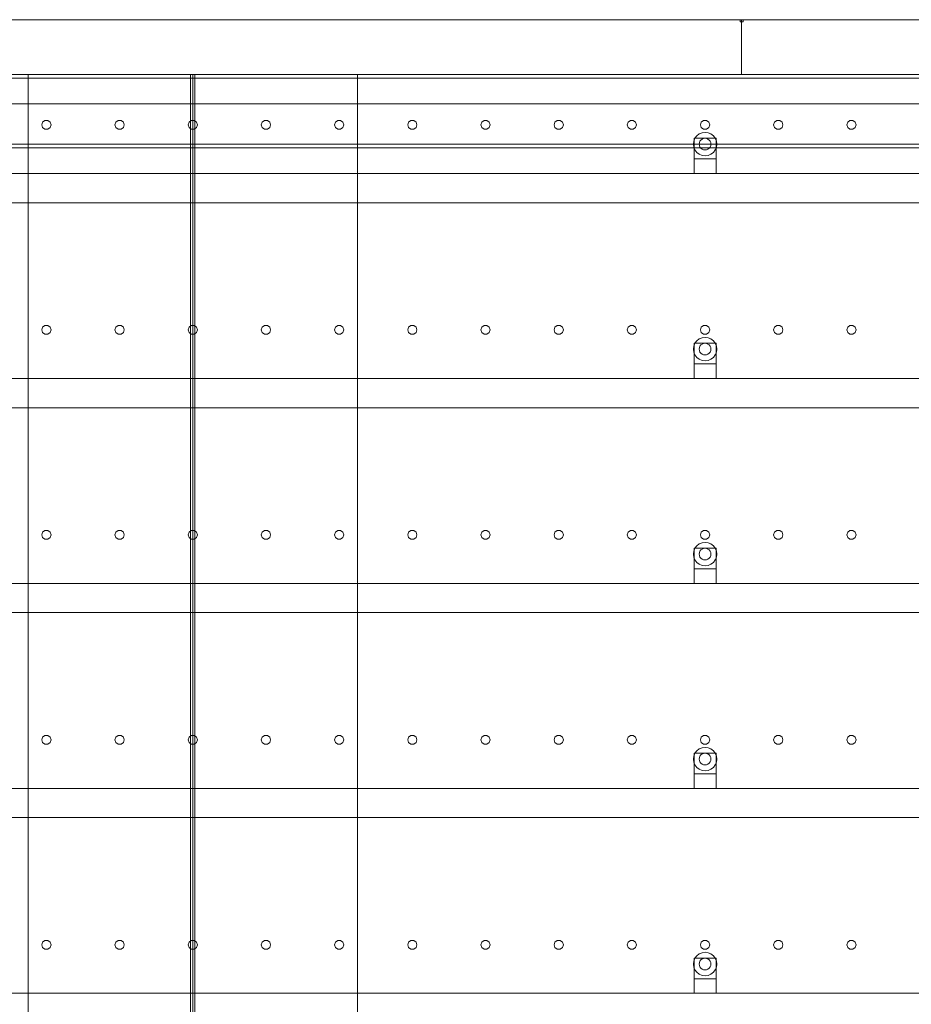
# Model space of a CAD drawing. Header units: millimetres. Extents: x -4395 to 65662, y -65530 to 6847.
# Tile 985 of 1034: x 50225 to 51443, y 1655 to 3000. Entities that reach past the tile are written whole.
import ezdxf

# ---------------------------------------------------------------- set-up
doc = ezdxf.new("R2010")
doc.units = ezdxf.units.MM
doc.layers.add('lateral_secador', color=7, linetype='Continuous', lineweight=0)

msp = doc.modelspace()

# ---------------------------------------------------------------- linework, layer by layer
at = {"layer": 'lateral_secador'}
for p, q in [((50211.134, 3000), (51211.134, 3000)), ((51209.134, 3000), (51213.134, 3000)), ((51209.134, 3000), (51209.134, 2997)), ((51211.134, 2925), (51211.134, 3000)), ((51211.134, 3000), (52211.134, 3000)), ((51213.134, 2997), (51213.134, 3000)), ((51209.134, 2997), (51213.134, 2997)), ((40461.134, 2925), (60461.134, 2925)), ((40461.134, 2920), (60461.134, 2920)), ((49461.134, 2925), (50236.134, 2925)), ((50211.134, 2925), (51211.134, 2925)), ((50236.134, 0), (50236.134, 2925)), ((50236.134, 2925), (50461.134, 2925)), ((50236.134, 2925), (50236.134, 1400)), ((50458.134, 2925), (50464.134, 2925)), ((50458.134, 2925), (50458.134, 60)), ((50461.134, 0), (50461.134, 2925)), ((50461.134, 2925), (50686.134, 2925)), ((50461.134, 1400), (50461.134, 2925)), ((50464.134, 60), (50464.134, 2925)), ((50686.134, 0), (50686.134, 2925)), ((50686.134, 2925), (51461.134, 2925)), ((50686.134, 1400), (50686.134, 2925)), ((51211.134, 2925), (52211.134, 2925)), ((40461.134, 2885), (60461.134, 2885)), ((50255.997, 2860.082), (50254.784, 2856.35)), ((50254.784, 2856.35), (50255.997, 2852.618)), ((50259.172, 2862.389), (50255.997, 2860.082)), ((50255.997, 2852.618), (50259.172, 2850.311)), ((50263.096, 2862.389), (50259.172, 2862.389)), ((50266.271, 2860.082), (50263.096, 2862.389)), ((50263.096, 2850.311), (50266.271, 2852.618)), ((50267.484, 2856.35), (50266.271, 2860.082)), ((50266.271, 2852.618), (50267.484, 2856.35)), ((50355.997, 2860.082), (50354.784, 2856.35)), ((50354.784, 2856.35), (50355.997, 2852.618)), ((50359.172, 2862.389), (50355.997, 2860.082)), ((50355.997, 2852.618), (50359.172, 2850.311)), ((50363.096, 2862.389), (50359.172, 2862.389)), ((50366.271, 2860.082), (50363.096, 2862.389)), ((50363.096, 2850.311), (50366.271, 2852.618)), ((50367.484, 2856.35), (50366.271, 2860.082)), ((50366.271, 2852.618), (50367.484, 2856.35)), ((50455.997, 2860.082), (50454.784, 2856.35)), ((50454.784, 2856.35), (50455.997, 2852.618)), ((50459.172, 2862.389), (50455.997, 2860.082)), ((50455.997, 2852.618), (50459.172, 2850.311)), ((50463.096, 2862.389), (50459.172, 2862.389)), ((50466.271, 2860.082), (50463.096, 2862.389)), ((50463.096, 2850.311), (50466.271, 2852.618)), ((50467.484, 2856.35), (50466.271, 2860.082)), ((50466.271, 2852.618), (50467.484, 2856.35)), ((50555.997, 2860.082), (50554.784, 2856.35)), ((50554.784, 2856.35), (50555.997, 2852.618)), ((50559.172, 2862.389), (50555.997, 2860.082)), ((50555.997, 2852.618), (50559.172, 2850.311)), ((50563.096, 2862.389), (50559.172, 2862.389)), ((50566.271, 2860.082), (50563.096, 2862.389)), ((50563.096, 2850.311), (50566.271, 2852.618)), ((50567.484, 2856.35), (50566.271, 2860.082)), ((50566.271, 2852.618), (50567.484, 2856.35)), ((50655.997, 2860.082), (50654.784, 2856.35)), ((50654.784, 2856.35), (50655.997, 2852.618)), ((50659.172, 2862.389), (50655.997, 2860.082)), ((50655.997, 2852.618), (50659.172, 2850.311)), ((50663.096, 2862.389), (50659.172, 2862.389)), ((50666.271, 2860.082), (50663.096, 2862.389)), ((50663.096, 2850.311), (50666.271, 2852.618)), ((50667.484, 2856.35), (50666.271, 2860.082)), ((50666.271, 2852.618), (50667.484, 2856.35)), ((50755.997, 2860.082), (50754.784, 2856.35)), ((50754.784, 2856.35), (50755.997, 2852.618)), ((50759.172, 2862.389), (50755.997, 2860.082)), ((50755.997, 2852.618), (50759.172, 2850.311)), ((50763.096, 2862.389), (50759.172, 2862.389)), ((50766.271, 2860.082), (50763.096, 2862.389)), ((50763.096, 2850.311), (50766.271, 2852.618)), ((50767.484, 2856.35), (50766.271, 2860.082)), ((50766.271, 2852.618), (50767.484, 2856.35)), ((50855.997, 2860.082), (50854.784, 2856.35)), ((50854.784, 2856.35), (50855.997, 2852.618)), ((50859.172, 2862.389), (50855.997, 2860.082)), ((50855.997, 2852.618), (50859.172, 2850.311)), ((50863.096, 2862.389), (50859.172, 2862.389)), ((50866.271, 2860.082), (50863.096, 2862.389)), ((50863.096, 2850.311), (50866.271, 2852.618)), ((50867.484, 2856.35), (50866.271, 2860.082)), ((50866.271, 2852.618), (50867.484, 2856.35)), ((50955.997, 2860.082), (50954.784, 2856.35)), ((50954.784, 2856.35), (50955.997, 2852.618)), ((50959.172, 2862.389), (50955.997, 2860.082)), ((50955.997, 2852.618), (50959.172, 2850.311)), ((50963.096, 2862.389), (50959.172, 2862.389)), ((50966.271, 2860.082), (50963.096, 2862.389)), ((50963.096, 2850.311), (50966.271, 2852.618)), ((50967.484, 2856.35), (50966.271, 2860.082)), ((50966.271, 2852.618), (50967.484, 2856.35)), ((51055.997, 2860.082), (51054.784, 2856.35)), ((51054.784, 2856.35), (51055.997, 2852.618)), ((51059.172, 2862.389), (51055.997, 2860.082)), ((51055.997, 2852.618), (51059.172, 2850.311)), ((51063.096, 2862.389), (51059.172, 2862.389)), ((51066.271, 2860.082), (51063.096, 2862.389)), ((51063.096, 2850.311), (51066.271, 2852.618)), ((51067.484, 2856.35), (51066.271, 2860.082)), ((51066.271, 2852.618), (51067.484, 2856.35)), ((51155.997, 2860.082), (51154.784, 2856.35)), ((51154.784, 2856.35), (51155.997, 2852.618)), ((51159.172, 2862.389), (51155.997, 2860.082)), ((51155.997, 2852.618), (51159.172, 2850.311)), ((51163.096, 2862.389), (51159.172, 2862.389)), ((51166.271, 2860.082), (51163.096, 2862.389)), ((51163.096, 2850.311), (51166.271, 2852.618)), ((51167.484, 2856.35), (51166.271, 2860.082)), ((51166.271, 2852.618), (51167.484, 2856.35)), ((51255.997, 2860.082), (51254.784, 2856.35)), ((51254.784, 2856.35), (51255.997, 2852.618)), ((51259.172, 2862.389), (51255.997, 2860.082)), ((51255.997, 2852.618), (51259.172, 2850.311)), ((51263.096, 2862.389), (51259.172, 2862.389)), ((51266.271, 2860.082), (51263.096, 2862.389)), ((51263.096, 2850.311), (51266.271, 2852.618)), ((51267.484, 2856.35), (51266.271, 2860.082)), ((51266.271, 2852.618), (51267.484, 2856.35)), ((51355.997, 2860.082), (51354.784, 2856.35)), ((51354.784, 2856.35), (51355.997, 2852.618)), ((51359.172, 2862.389), (51355.997, 2860.082)), ((51355.997, 2852.618), (51359.172, 2850.311)), ((51363.096, 2862.389), (51359.172, 2862.389)), ((51366.271, 2860.082), (51363.096, 2862.389)), ((51363.096, 2850.311), (51366.271, 2852.618)), ((51367.484, 2856.35), (51366.271, 2860.082)), ((51366.271, 2852.618), (51367.484, 2856.35)), ((50259.172, 2850.311), (50263.096, 2850.311)), ((50359.172, 2850.311), (50363.096, 2850.311)), ((50459.172, 2850.311), (50463.096, 2850.311)), ((50559.172, 2850.311), (50563.096, 2850.311)), ((50659.172, 2850.311), (50663.096, 2850.311)), ((50759.172, 2850.311), (50763.096, 2850.311)), ((50859.172, 2850.311), (50863.096, 2850.311)), ((50959.172, 2850.311), (50963.096, 2850.311)), ((51059.172, 2850.311), (51063.096, 2850.311)), ((51147.277, 2838), (51145.679, 2834.141)), ((51146.134, 2838), (51176.134, 2838)), ((51146.134, 2838), (51146.134, 2810)), ((51149.82, 2841.314), (51147.277, 2838)), ((51153.134, 2843.856), (51149.82, 2841.314)), ((51156.993, 2845.455), (51153.134, 2843.856)), ((51161.134, 2846), (51156.993, 2845.455)), ((51161.134, 2838), (51159.063, 2837.727)), ((51159.172, 2850.311), (51163.096, 2850.311)), ((51165.275, 2845.455), (51161.134, 2846)), ((51163.204, 2837.727), (51161.134, 2838)), ((51169.134, 2843.856), (51165.275, 2845.455)), ((51172.448, 2841.314), (51169.134, 2843.856)), ((51174.99, 2838), (51172.448, 2841.314)), ((51176.589, 2834.141), (51174.99, 2838)), ((51176.134, 2810), (51176.134, 2838)), ((51259.172, 2850.311), (51263.096, 2850.311)), ((51359.172, 2850.311), (51363.096, 2850.311)), ((40461.134, 2830), (60461.134, 2830)), ((40461.134, 2825), (60461.134, 2825)), ((51145.679, 2834.141), (51145.134, 2830)), ((51145.134, 2830), (51145.679, 2825.859)), ((51145.679, 2825.859), (51147.277, 2822)), ((51153.406, 2832.071), (51153.134, 2830)), ((51153.134, 2830), (51153.406, 2827.929)), ((51154.206, 2834), (51153.406, 2832.071)), ((51153.406, 2827.929), (51154.206, 2826)), ((51155.477, 2835.657), (51154.206, 2834)), ((51154.206, 2826), (51155.477, 2824.343)), ((51157.134, 2836.928), (51155.477, 2835.657)), ((51159.063, 2837.727), (51157.134, 2836.928)), ((51165.134, 2836.928), (51163.204, 2837.727)), ((51166.791, 2835.657), (51165.134, 2836.928)), ((51168.062, 2834), (51166.791, 2835.657)), ((51166.791, 2824.343), (51168.062, 2826)), ((51168.861, 2832.071), (51168.062, 2834)), ((51168.062, 2826), (51168.861, 2827.929)), ((51169.134, 2830), (51168.861, 2832.071)), ((51168.861, 2827.929), (51169.134, 2830)), ((51174.99, 2822), (51176.589, 2825.859)), ((51177.134, 2830), (51176.589, 2834.141)), ((51176.589, 2825.859), (51177.134, 2830)), ((51147.277, 2822), (51149.82, 2818.686)), ((51149.82, 2818.686), (51153.134, 2816.144)), ((51153.134, 2816.144), (51156.993, 2814.545)), ((51155.477, 2824.343), (51157.134, 2823.072)), ((51156.993, 2814.545), (51161.134, 2814)), ((51157.134, 2823.072), (51159.063, 2822.273)), ((51159.063, 2822.273), (51161.134, 2822)), ((51161.134, 2822), (51163.204, 2822.273)), ((51161.134, 2814), (51165.275, 2814.545)), ((51163.204, 2822.273), (51165.134, 2823.072)), ((51165.134, 2823.072), (51166.791, 2824.343)), ((51165.275, 2814.545), (51169.134, 2816.144)), ((51169.134, 2816.144), (51172.448, 2818.686)), ((51172.448, 2818.686), (51174.99, 2822)), ((51146.134, 2810), (51176.134, 2810)), ((51146.134, 2810), (51146.134, 2790)), ((51176.134, 2790), (51176.134, 2810)), ((40811.134, 2790), (60111.134, 2790)), ((51146.134, 2790), (51176.134, 2790)), ((40811.134, 2750), (60111.134, 2750)), ((50255.997, 2580.082), (50254.784, 2576.35)), ((50254.784, 2576.35), (50255.997, 2572.618)), ((50259.172, 2582.389), (50255.997, 2580.082)), ((50255.997, 2572.618), (50259.172, 2570.311)), ((50263.096, 2582.389), (50259.172, 2582.389)), ((50259.172, 2570.311), (50263.096, 2570.311)), ((50266.271, 2580.082), (50263.096, 2582.389)), ((50263.096, 2570.311), (50266.271, 2572.618)), ((50267.484, 2576.35), (50266.271, 2580.082)), ((50266.271, 2572.618), (50267.484, 2576.35)), ((50355.997, 2580.082), (50354.784, 2576.35)), ((50354.784, 2576.35), (50355.997, 2572.618)), ((50359.172, 2582.389), (50355.997, 2580.082)), ((50355.997, 2572.618), (50359.172, 2570.311)), ((50363.096, 2582.389), (50359.172, 2582.389)), ((50359.172, 2570.311), (50363.096, 2570.311)), ((50366.271, 2580.082), (50363.096, 2582.389)), ((50363.096, 2570.311), (50366.271, 2572.618)), ((50367.484, 2576.35), (50366.271, 2580.082)), ((50366.271, 2572.618), (50367.484, 2576.35)), ((50455.997, 2580.082), (50454.784, 2576.35)), ((50454.784, 2576.35), (50455.997, 2572.618)), ((50459.172, 2582.389), (50455.997, 2580.082)), ((50455.997, 2572.618), (50459.172, 2570.311)), ((50463.096, 2582.389), (50459.172, 2582.389)), ((50459.172, 2570.311), (50463.096, 2570.311)), ((50466.271, 2580.082), (50463.096, 2582.389)), ((50463.096, 2570.311), (50466.271, 2572.618)), ((50467.484, 2576.35), (50466.271, 2580.082)), ((50466.271, 2572.618), (50467.484, 2576.35)), ((50555.997, 2580.082), (50554.784, 2576.35)), ((50554.784, 2576.35), (50555.997, 2572.618)), ((50559.172, 2582.389), (50555.997, 2580.082)), ((50555.997, 2572.618), (50559.172, 2570.311)), ((50563.096, 2582.389), (50559.172, 2582.389)), ((50559.172, 2570.311), (50563.096, 2570.311)), ((50566.271, 2580.082), (50563.096, 2582.389)), ((50563.096, 2570.311), (50566.271, 2572.618)), ((50567.484, 2576.35), (50566.271, 2580.082)), ((50566.271, 2572.618), (50567.484, 2576.35)), ((50655.997, 2580.082), (50654.784, 2576.35)), ((50654.784, 2576.35), (50655.997, 2572.618)), ((50659.172, 2582.389), (50655.997, 2580.082)), ((50655.997, 2572.618), (50659.172, 2570.311)), ((50663.096, 2582.389), (50659.172, 2582.389)), ((50659.172, 2570.311), (50663.096, 2570.311)), ((50666.271, 2580.082), (50663.096, 2582.389)), ((50663.096, 2570.311), (50666.271, 2572.618)), ((50667.484, 2576.35), (50666.271, 2580.082)), ((50666.271, 2572.618), (50667.484, 2576.35)), ((50755.997, 2580.082), (50754.784, 2576.35)), ((50754.784, 2576.35), (50755.997, 2572.618)), ((50759.172, 2582.389), (50755.997, 2580.082)), ((50755.997, 2572.618), (50759.172, 2570.311)), ((50763.096, 2582.389), (50759.172, 2582.389)), ((50759.172, 2570.311), (50763.096, 2570.311)), ((50766.271, 2580.082), (50763.096, 2582.389)), ((50763.096, 2570.311), (50766.271, 2572.618)), ((50767.484, 2576.35), (50766.271, 2580.082)), ((50766.271, 2572.618), (50767.484, 2576.35)), ((50855.997, 2580.082), (50854.784, 2576.35)), ((50854.784, 2576.35), (50855.997, 2572.618)), ((50859.172, 2582.389), (50855.997, 2580.082)), ((50855.997, 2572.618), (50859.172, 2570.311)), ((50863.096, 2582.389), (50859.172, 2582.389)), ((50859.172, 2570.311), (50863.096, 2570.311)), ((50866.271, 2580.082), (50863.096, 2582.389)), ((50863.096, 2570.311), (50866.271, 2572.618)), ((50867.484, 2576.35), (50866.271, 2580.082)), ((50866.271, 2572.618), (50867.484, 2576.35)), ((50955.997, 2580.082), (50954.784, 2576.35)), ((50954.784, 2576.35), (50955.997, 2572.618)), ((50959.172, 2582.389), (50955.997, 2580.082)), ((50955.997, 2572.618), (50959.172, 2570.311)), ((50963.096, 2582.389), (50959.172, 2582.389)), ((50959.172, 2570.311), (50963.096, 2570.311)), ((50966.271, 2580.082), (50963.096, 2582.389)), ((50963.096, 2570.311), (50966.271, 2572.618)), ((50967.484, 2576.35), (50966.271, 2580.082)), ((50966.271, 2572.618), (50967.484, 2576.35)), ((51055.997, 2580.082), (51054.784, 2576.35)), ((51054.784, 2576.35), (51055.997, 2572.618)), ((51059.172, 2582.389), (51055.997, 2580.082)), ((51055.997, 2572.618), (51059.172, 2570.311)), ((51063.096, 2582.389), (51059.172, 2582.389)), ((51059.172, 2570.311), (51063.096, 2570.311)), ((51066.271, 2580.082), (51063.096, 2582.389)), ((51063.096, 2570.311), (51066.271, 2572.618)), ((51067.484, 2576.35), (51066.271, 2580.082)), ((51066.271, 2572.618), (51067.484, 2576.35)), ((51155.997, 2580.082), (51154.784, 2576.35)), ((51154.784, 2576.35), (51155.997, 2572.618)), ((51159.172, 2582.389), (51155.997, 2580.082)), ((51155.997, 2572.618), (51159.172, 2570.311)), ((51163.096, 2582.389), (51159.172, 2582.389)), ((51159.172, 2570.311), (51163.096, 2570.311)), ((51166.271, 2580.082), (51163.096, 2582.389)), ((51163.096, 2570.311), (51166.271, 2572.618)), ((51167.484, 2576.35), (51166.271, 2580.082)), ((51166.271, 2572.618), (51167.484, 2576.35)), ((51255.997, 2580.082), (51254.784, 2576.35)), ((51254.784, 2576.35), (51255.997, 2572.618)), ((51259.172, 2582.389), (51255.997, 2580.082)), ((51255.997, 2572.618), (51259.172, 2570.311)), ((51263.096, 2582.389), (51259.172, 2582.389)), ((51259.172, 2570.311), (51263.096, 2570.311)), ((51266.271, 2580.082), (51263.096, 2582.389)), ((51263.096, 2570.311), (51266.271, 2572.618)), ((51267.484, 2576.35), (51266.271, 2580.082)), ((51266.271, 2572.618), (51267.484, 2576.35)), ((51355.997, 2580.082), (51354.784, 2576.35)), ((51354.784, 2576.35), (51355.997, 2572.618)), ((51359.172, 2582.389), (51355.997, 2580.082)), ((51355.997, 2572.618), (51359.172, 2570.311)), ((51363.096, 2582.389), (51359.172, 2582.389)), ((51359.172, 2570.311), (51363.096, 2570.311)), ((51366.271, 2580.082), (51363.096, 2582.389)), ((51363.096, 2570.311), (51366.271, 2572.618)), ((51367.484, 2576.35), (51366.271, 2580.082)), ((51366.271, 2572.618), (51367.484, 2576.35)), ((51147.277, 2558), (51145.679, 2554.141)), ((51146.134, 2558), (51176.134, 2558)), ((51146.134, 2558), (51146.134, 2530)), ((51149.82, 2561.314), (51147.277, 2558)), ((51153.134, 2563.856), (51149.82, 2561.314)), ((51156.993, 2565.455), (51153.134, 2563.856)), ((51155.477, 2555.657), (51154.206, 2554)), ((51157.134, 2556.928), (51155.477, 2555.657)), ((51161.134, 2566), (51156.993, 2565.455)), ((51159.063, 2557.727), (51157.134, 2556.928)), ((51161.134, 2558), (51159.063, 2557.727)), ((51165.275, 2565.455), (51161.134, 2566)), ((51163.204, 2557.727), (51161.134, 2558)), ((51165.134, 2556.928), (51163.204, 2557.727)), ((51166.791, 2555.657), (51165.134, 2556.928)), ((51169.134, 2563.856), (51165.275, 2565.455)), ((51168.062, 2554), (51166.791, 2555.657)), ((51172.448, 2561.314), (51169.134, 2563.856)), ((51174.99, 2558), (51172.448, 2561.314)), ((51176.589, 2554.141), (51174.99, 2558)), ((51176.134, 2530), (51176.134, 2558)), ((51145.679, 2554.141), (51145.134, 2550)), ((51145.134, 2550), (51145.679, 2545.859)), ((51145.679, 2545.859), (51147.277, 2542)), ((51153.406, 2552.071), (51153.134, 2550)), ((51153.134, 2550), (51153.406, 2547.929)), ((51154.206, 2554), (51153.406, 2552.071)), ((51153.406, 2547.929), (51154.206, 2546)), ((51154.206, 2546), (51155.477, 2544.343)), ((51155.477, 2544.343), (51157.134, 2543.072)), ((51157.134, 2543.072), (51159.063, 2542.273)), ((51159.063, 2542.273), (51161.134, 2542)), ((51161.134, 2542), (51163.204, 2542.273)), ((51163.204, 2542.273), (51165.134, 2543.072)), ((51165.134, 2543.072), (51166.791, 2544.343)), ((51166.791, 2544.343), (51168.062, 2546)), ((51168.861, 2552.071), (51168.062, 2554)), ((51168.062, 2546), (51168.861, 2547.929)), ((51169.134, 2550), (51168.861, 2552.071)), ((51168.861, 2547.929), (51169.134, 2550)), ((51174.99, 2542), (51176.589, 2545.859)), ((51177.134, 2550), (51176.589, 2554.141)), ((51176.589, 2545.859), (51177.134, 2550)), ((51146.134, 2530), (51176.134, 2530)), ((51146.134, 2530), (51146.134, 2510)), ((51147.277, 2542), (51149.82, 2538.686)), ((51149.82, 2538.686), (51153.134, 2536.144)), ((51153.134, 2536.144), (51156.993, 2534.545)), ((51156.993, 2534.545), (51161.134, 2534)), ((51161.134, 2534), (51165.275, 2534.545)), ((51165.275, 2534.545), (51169.134, 2536.144)), ((51169.134, 2536.144), (51172.448, 2538.686)), ((51172.448, 2538.686), (51174.99, 2542)), ((51176.134, 2510), (51176.134, 2530)), ((40811.134, 2510), (60111.134, 2510)), ((51146.134, 2510), (51176.134, 2510)), ((40811.134, 2470), (60111.134, 2470)), ((50255.997, 2300.082), (50254.784, 2296.35)), ((50259.172, 2302.389), (50255.997, 2300.082)), ((50263.096, 2302.389), (50259.172, 2302.389)), ((50266.271, 2300.082), (50263.096, 2302.389)), ((50267.484, 2296.35), (50266.271, 2300.082)), ((50355.997, 2300.082), (50354.784, 2296.35)), ((50359.172, 2302.389), (50355.997, 2300.082)), ((50363.096, 2302.389), (50359.172, 2302.389)), ((50366.271, 2300.082), (50363.096, 2302.389)), ((50367.484, 2296.35), (50366.271, 2300.082)), ((50455.997, 2300.082), (50454.784, 2296.35)), ((50459.172, 2302.389), (50455.997, 2300.082)), ((50463.096, 2302.389), (50459.172, 2302.389)), ((50466.271, 2300.082), (50463.096, 2302.389)), ((50467.484, 2296.35), (50466.271, 2300.082)), ((50555.997, 2300.082), (50554.784, 2296.35)), ((50559.172, 2302.389), (50555.997, 2300.082)), ((50563.096, 2302.389), (50559.172, 2302.389)), ((50566.271, 2300.082), (50563.096, 2302.389)), ((50567.484, 2296.35), (50566.271, 2300.082)), ((50655.997, 2300.082), (50654.784, 2296.35)), ((50659.172, 2302.389), (50655.997, 2300.082)), ((50663.096, 2302.389), (50659.172, 2302.389)), ((50666.271, 2300.082), (50663.096, 2302.389)), ((50667.484, 2296.35), (50666.271, 2300.082)), ((50755.997, 2300.082), (50754.784, 2296.35)), ((50759.172, 2302.389), (50755.997, 2300.082)), ((50763.096, 2302.389), (50759.172, 2302.389)), ((50766.271, 2300.082), (50763.096, 2302.389)), ((50767.484, 2296.35), (50766.271, 2300.082)), ((50855.997, 2300.082), (50854.784, 2296.35)), ((50859.172, 2302.389), (50855.997, 2300.082)), ((50863.096, 2302.389), (50859.172, 2302.389)), ((50866.271, 2300.082), (50863.096, 2302.389)), ((50867.484, 2296.35), (50866.271, 2300.082)), ((50955.997, 2300.082), (50954.784, 2296.35)), ((50959.172, 2302.389), (50955.997, 2300.082)), ((50963.096, 2302.389), (50959.172, 2302.389)), ((50966.271, 2300.082), (50963.096, 2302.389)), ((50967.484, 2296.35), (50966.271, 2300.082)), ((51055.997, 2300.082), (51054.784, 2296.35)), ((51059.172, 2302.389), (51055.997, 2300.082)), ((51063.096, 2302.389), (51059.172, 2302.389)), ((51066.271, 2300.082), (51063.096, 2302.389)), ((51067.484, 2296.35), (51066.271, 2300.082)), ((51155.997, 2300.082), (51154.784, 2296.35)), ((51159.172, 2302.389), (51155.997, 2300.082)), ((51163.096, 2302.389), (51159.172, 2302.389)), ((51166.271, 2300.082), (51163.096, 2302.389)), ((51167.484, 2296.35), (51166.271, 2300.082)), ((51255.997, 2300.082), (51254.784, 2296.35)), ((51259.172, 2302.389), (51255.997, 2300.082)), ((51263.096, 2302.389), (51259.172, 2302.389)), ((51266.271, 2300.082), (51263.096, 2302.389)), ((51267.484, 2296.35), (51266.271, 2300.082)), ((51355.997, 2300.082), (51354.784, 2296.35)), ((51359.172, 2302.389), (51355.997, 2300.082)), ((51363.096, 2302.389), (51359.172, 2302.389)), ((51366.271, 2300.082), (51363.096, 2302.389)), ((51367.484, 2296.35), (51366.271, 2300.082)), ((50254.784, 2296.35), (50255.997, 2292.618)), ((50255.997, 2292.618), (50259.172, 2290.311)), ((50259.172, 2290.311), (50263.096, 2290.311)), ((50263.096, 2290.311), (50266.271, 2292.618)), ((50266.271, 2292.618), (50267.484, 2296.35)), ((50354.784, 2296.35), (50355.997, 2292.618)), ((50355.997, 2292.618), (50359.172, 2290.311)), ((50359.172, 2290.311), (50363.096, 2290.311)), ((50363.096, 2290.311), (50366.271, 2292.618)), ((50366.271, 2292.618), (50367.484, 2296.35)), ((50454.784, 2296.35), (50455.997, 2292.618)), ((50455.997, 2292.618), (50459.172, 2290.311)), ((50459.172, 2290.311), (50463.096, 2290.311)), ((50463.096, 2290.311), (50466.271, 2292.618)), ((50466.271, 2292.618), (50467.484, 2296.35)), ((50554.784, 2296.35), (50555.997, 2292.618)), ((50555.997, 2292.618), (50559.172, 2290.311)), ((50559.172, 2290.311), (50563.096, 2290.311)), ((50563.096, 2290.311), (50566.271, 2292.618)), ((50566.271, 2292.618), (50567.484, 2296.35)), ((50654.784, 2296.35), (50655.997, 2292.618)), ((50655.997, 2292.618), (50659.172, 2290.311)), ((50659.172, 2290.311), (50663.096, 2290.311)), ((50663.096, 2290.311), (50666.271, 2292.618)), ((50666.271, 2292.618), (50667.484, 2296.35)), ((50754.784, 2296.35), (50755.997, 2292.618)), ((50755.997, 2292.618), (50759.172, 2290.311)), ((50759.172, 2290.311), (50763.096, 2290.311)), ((50763.096, 2290.311), (50766.271, 2292.618)), ((50766.271, 2292.618), (50767.484, 2296.35)), ((50854.784, 2296.35), (50855.997, 2292.618)), ((50855.997, 2292.618), (50859.172, 2290.311)), ((50859.172, 2290.311), (50863.096, 2290.311)), ((50863.096, 2290.311), (50866.271, 2292.618)), ((50866.271, 2292.618), (50867.484, 2296.35)), ((50954.784, 2296.35), (50955.997, 2292.618)), ((50955.997, 2292.618), (50959.172, 2290.311)), ((50959.172, 2290.311), (50963.096, 2290.311)), ((50963.096, 2290.311), (50966.271, 2292.618)), ((50966.271, 2292.618), (50967.484, 2296.35)), ((51054.784, 2296.35), (51055.997, 2292.618)), ((51055.997, 2292.618), (51059.172, 2290.311)), ((51059.172, 2290.311), (51063.096, 2290.311)), ((51063.096, 2290.311), (51066.271, 2292.618)), ((51066.271, 2292.618), (51067.484, 2296.35)), ((51154.784, 2296.35), (51155.997, 2292.618)), ((51155.997, 2292.618), (51159.172, 2290.311)), ((51159.172, 2290.311), (51163.096, 2290.311)), ((51163.096, 2290.311), (51166.271, 2292.618)), ((51166.271, 2292.618), (51167.484, 2296.35)), ((51254.784, 2296.35), (51255.997, 2292.618)), ((51255.997, 2292.618), (51259.172, 2290.311)), ((51259.172, 2290.311), (51263.096, 2290.311)), ((51263.096, 2290.311), (51266.271, 2292.618)), ((51266.271, 2292.618), (51267.484, 2296.35)), ((51354.784, 2296.35), (51355.997, 2292.618)), ((51355.997, 2292.618), (51359.172, 2290.311)), ((51359.172, 2290.311), (51363.096, 2290.311)), ((51363.096, 2290.311), (51366.271, 2292.618)), ((51366.271, 2292.618), (51367.484, 2296.35)), ((51145.679, 2274.141), (51145.134, 2270)), ((51147.277, 2278), (51145.679, 2274.141)), ((51146.134, 2278), (51176.134, 2278)), ((51146.134, 2278), (51146.134, 2250)), ((51149.82, 2281.314), (51147.277, 2278)), ((51153.134, 2283.856), (51149.82, 2281.314)), ((51156.993, 2285.455), (51153.134, 2283.856)), ((51154.206, 2274), (51153.406, 2272.071)), ((51155.477, 2275.657), (51154.206, 2274)), ((51157.134, 2276.928), (51155.477, 2275.657)), ((51161.134, 2286), (51156.993, 2285.455)), ((51159.063, 2277.727), (51157.134, 2276.928)), ((51161.134, 2278), (51159.063, 2277.727)), ((51165.275, 2285.455), (51161.134, 2286)), ((51163.204, 2277.727), (51161.134, 2278)), ((51165.134, 2276.928), (51163.204, 2277.727)), ((51166.791, 2275.657), (51165.134, 2276.928)), ((51169.134, 2283.856), (51165.275, 2285.455)), ((51168.062, 2274), (51166.791, 2275.657)), ((51168.861, 2272.071), (51168.062, 2274)), ((51172.448, 2281.314), (51169.134, 2283.856)), ((51174.99, 2278), (51172.448, 2281.314)), ((51176.589, 2274.141), (51174.99, 2278)), ((51176.134, 2250), (51176.134, 2278)), ((51177.134, 2270), (51176.589, 2274.141)), ((51145.134, 2270), (51145.679, 2265.859)), ((51145.679, 2265.859), (51147.277, 2262)), ((51147.277, 2262), (51149.82, 2258.686)), ((51153.406, 2272.071), (51153.134, 2270)), ((51153.134, 2270), (51153.406, 2267.929)), ((51153.406, 2267.929), (51154.206, 2266)), ((51154.206, 2266), (51155.477, 2264.343)), ((51155.477, 2264.343), (51157.134, 2263.072)), ((51157.134, 2263.072), (51159.063, 2262.273)), ((51159.063, 2262.273), (51161.134, 2262)), ((51161.134, 2262), (51163.204, 2262.273)), ((51163.204, 2262.273), (51165.134, 2263.072)), ((51165.134, 2263.072), (51166.791, 2264.343)), ((51166.791, 2264.343), (51168.062, 2266)), ((51168.062, 2266), (51168.861, 2267.929)), ((51169.134, 2270), (51168.861, 2272.071)), ((51168.861, 2267.929), (51169.134, 2270)), ((51172.448, 2258.686), (51174.99, 2262)), ((51174.99, 2262), (51176.589, 2265.859)), ((51176.589, 2265.859), (51177.134, 2270)), ((51146.134, 2250), (51176.134, 2250)), ((51146.134, 2250), (51146.134, 2230)), ((51149.82, 2258.686), (51153.134, 2256.144)), ((51153.134, 2256.144), (51156.993, 2254.545)), ((51156.993, 2254.545), (51161.134, 2254)), ((51161.134, 2254), (51165.275, 2254.545)), ((51165.275, 2254.545), (51169.134, 2256.144)), ((51169.134, 2256.144), (51172.448, 2258.686)), ((51176.134, 2230), (51176.134, 2250)), ((40811.134, 2230), (60111.134, 2230)), ((51146.134, 2230), (51176.134, 2230)), ((40811.134, 2190), (60111.134, 2190)), ((50255.997, 2020.082), (50254.784, 2016.35)), ((50259.172, 2022.389), (50255.997, 2020.082)), ((50263.096, 2022.389), (50259.172, 2022.389)), ((50266.271, 2020.082), (50263.096, 2022.389)), ((50267.484, 2016.35), (50266.271, 2020.082)), ((50355.997, 2020.082), (50354.784, 2016.35)), ((50359.172, 2022.389), (50355.997, 2020.082)), ((50363.096, 2022.389), (50359.172, 2022.389)), ((50366.271, 2020.082), (50363.096, 2022.389)), ((50367.484, 2016.35), (50366.271, 2020.082)), ((50455.997, 2020.082), (50454.784, 2016.35)), ((50459.172, 2022.389), (50455.997, 2020.082)), ((50463.096, 2022.389), (50459.172, 2022.389)), ((50466.271, 2020.082), (50463.096, 2022.389)), ((50467.484, 2016.35), (50466.271, 2020.082)), ((50555.997, 2020.082), (50554.784, 2016.35)), ((50559.172, 2022.389), (50555.997, 2020.082)), ((50563.096, 2022.389), (50559.172, 2022.389)), ((50566.271, 2020.082), (50563.096, 2022.389)), ((50567.484, 2016.35), (50566.271, 2020.082)), ((50655.997, 2020.082), (50654.784, 2016.35)), ((50659.172, 2022.389), (50655.997, 2020.082)), ((50663.096, 2022.389), (50659.172, 2022.389)), ((50666.271, 2020.082), (50663.096, 2022.389)), ((50667.484, 2016.35), (50666.271, 2020.082)), ((50755.997, 2020.082), (50754.784, 2016.35)), ((50759.172, 2022.389), (50755.997, 2020.082)), ((50763.096, 2022.389), (50759.172, 2022.389)), ((50766.271, 2020.082), (50763.096, 2022.389)), ((50767.484, 2016.35), (50766.271, 2020.082)), ((50855.997, 2020.082), (50854.784, 2016.35)), ((50859.172, 2022.389), (50855.997, 2020.082)), ((50863.096, 2022.389), (50859.172, 2022.389)), ((50866.271, 2020.082), (50863.096, 2022.389)), ((50867.484, 2016.35), (50866.271, 2020.082)), ((50955.997, 2020.082), (50954.784, 2016.35)), ((50959.172, 2022.389), (50955.997, 2020.082)), ((50963.096, 2022.389), (50959.172, 2022.389)), ((50966.271, 2020.082), (50963.096, 2022.389)), ((50967.484, 2016.35), (50966.271, 2020.082)), ((51055.997, 2020.082), (51054.784, 2016.35)), ((51059.172, 2022.389), (51055.997, 2020.082)), ((51063.096, 2022.389), (51059.172, 2022.389)), ((51066.271, 2020.082), (51063.096, 2022.389)), ((51067.484, 2016.35), (51066.271, 2020.082)), ((51155.997, 2020.082), (51154.784, 2016.35)), ((51159.172, 2022.389), (51155.997, 2020.082)), ((51163.096, 2022.389), (51159.172, 2022.389)), ((51166.271, 2020.082), (51163.096, 2022.389)), ((51167.484, 2016.35), (51166.271, 2020.082)), ((51255.997, 2020.082), (51254.784, 2016.35)), ((51259.172, 2022.389), (51255.997, 2020.082)), ((51263.096, 2022.389), (51259.172, 2022.389)), ((51266.271, 2020.082), (51263.096, 2022.389)), ((51267.484, 2016.35), (51266.271, 2020.082)), ((51355.997, 2020.082), (51354.784, 2016.35)), ((51359.172, 2022.389), (51355.997, 2020.082)), ((51363.096, 2022.389), (51359.172, 2022.389)), ((51366.271, 2020.082), (51363.096, 2022.389)), ((51367.484, 2016.35), (51366.271, 2020.082)), ((50254.784, 2016.35), (50255.997, 2012.618)), ((50255.997, 2012.618), (50259.172, 2010.311)), ((50259.172, 2010.311), (50263.096, 2010.311)), ((50263.096, 2010.311), (50266.271, 2012.618)), ((50266.271, 2012.618), (50267.484, 2016.35)), ((50354.784, 2016.35), (50355.997, 2012.618)), ((50355.997, 2012.618), (50359.172, 2010.311)), ((50359.172, 2010.311), (50363.096, 2010.311)), ((50363.096, 2010.311), (50366.271, 2012.618)), ((50366.271, 2012.618), (50367.484, 2016.35)), ((50454.784, 2016.35), (50455.997, 2012.618)), ((50455.997, 2012.618), (50459.172, 2010.311)), ((50459.172, 2010.311), (50463.096, 2010.311)), ((50463.096, 2010.311), (50466.271, 2012.618)), ((50466.271, 2012.618), (50467.484, 2016.35)), ((50554.784, 2016.35), (50555.997, 2012.618)), ((50555.997, 2012.618), (50559.172, 2010.311)), ((50559.172, 2010.311), (50563.096, 2010.311)), ((50563.096, 2010.311), (50566.271, 2012.618)), ((50566.271, 2012.618), (50567.484, 2016.35)), ((50654.784, 2016.35), (50655.997, 2012.618)), ((50655.997, 2012.618), (50659.172, 2010.311)), ((50659.172, 2010.311), (50663.096, 2010.311)), ((50663.096, 2010.311), (50666.271, 2012.618)), ((50666.271, 2012.618), (50667.484, 2016.35)), ((50754.784, 2016.35), (50755.997, 2012.618)), ((50755.997, 2012.618), (50759.172, 2010.311)), ((50759.172, 2010.311), (50763.096, 2010.311)), ((50763.096, 2010.311), (50766.271, 2012.618)), ((50766.271, 2012.618), (50767.484, 2016.35)), ((50854.784, 2016.35), (50855.997, 2012.618)), ((50855.997, 2012.618), (50859.172, 2010.311)), ((50859.172, 2010.311), (50863.096, 2010.311)), ((50863.096, 2010.311), (50866.271, 2012.618)), ((50866.271, 2012.618), (50867.484, 2016.35)), ((50954.784, 2016.35), (50955.997, 2012.618)), ((50955.997, 2012.618), (50959.172, 2010.311)), ((50959.172, 2010.311), (50963.096, 2010.311)), ((50963.096, 2010.311), (50966.271, 2012.618)), ((50966.271, 2012.618), (50967.484, 2016.35)), ((51054.784, 2016.35), (51055.997, 2012.618)), ((51055.997, 2012.618), (51059.172, 2010.311)), ((51059.172, 2010.311), (51063.096, 2010.311)), ((51063.096, 2010.311), (51066.271, 2012.618)), ((51066.271, 2012.618), (51067.484, 2016.35)), ((51156.993, 2005.455), (51153.134, 2003.856)), ((51154.784, 2016.35), (51155.997, 2012.618)), ((51155.997, 2012.618), (51159.172, 2010.311)), ((51161.134, 2006), (51156.993, 2005.455)), ((51159.172, 2010.311), (51163.096, 2010.311)), ((51165.275, 2005.455), (51161.134, 2006)), ((51163.096, 2010.311), (51166.271, 2012.618)), ((51169.134, 2003.856), (51165.275, 2005.455)), ((51166.271, 2012.618), (51167.484, 2016.35)), ((51254.784, 2016.35), (51255.997, 2012.618)), ((51255.997, 2012.618), (51259.172, 2010.311)), ((51259.172, 2010.311), (51263.096, 2010.311)), ((51263.096, 2010.311), (51266.271, 2012.618)), ((51266.271, 2012.618), (51267.484, 2016.35)), ((51354.784, 2016.35), (51355.997, 2012.618)), ((51355.997, 2012.618), (51359.172, 2010.311)), ((51359.172, 2010.311), (51363.096, 2010.311)), ((51363.096, 2010.311), (51366.271, 2012.618)), ((51366.271, 2012.618), (51367.484, 2016.35)), ((51145.679, 1994.141), (51145.134, 1990)), ((51147.277, 1998), (51145.679, 1994.141)), ((51146.134, 1998), (51176.134, 1998)), ((51146.134, 1998), (51146.134, 1970)), ((51149.82, 2001.314), (51147.277, 1998)), ((51153.134, 2003.856), (51149.82, 2001.314)), ((51153.406, 1992.071), (51153.134, 1990)), ((51154.206, 1994), (51153.406, 1992.071)), ((51155.477, 1995.657), (51154.206, 1994)), ((51157.134, 1996.928), (51155.477, 1995.657)), ((51159.063, 1997.727), (51157.134, 1996.928)), ((51161.134, 1998), (51159.063, 1997.727)), ((51163.204, 1997.727), (51161.134, 1998)), ((51165.134, 1996.928), (51163.204, 1997.727)), ((51166.791, 1995.657), (51165.134, 1996.928)), ((51168.062, 1994), (51166.791, 1995.657)), ((51168.861, 1992.071), (51168.062, 1994)), ((51169.134, 1990), (51168.861, 1992.071)), ((51172.448, 2001.314), (51169.134, 2003.856)), ((51174.99, 1998), (51172.448, 2001.314)), ((51176.589, 1994.141), (51174.99, 1998)), ((51176.134, 1970), (51176.134, 1998)), ((51177.134, 1990), (51176.589, 1994.141)), ((51145.134, 1990), (51145.679, 1985.859)), ((51145.679, 1985.859), (51147.277, 1982)), ((51147.277, 1982), (51149.82, 1978.686)), ((51149.82, 1978.686), (51153.134, 1976.144)), ((51153.134, 1990), (51153.406, 1987.929)), ((51153.406, 1987.929), (51154.206, 1986)), ((51154.206, 1986), (51155.477, 1984.343)), ((51155.477, 1984.343), (51157.134, 1983.072)), ((51157.134, 1983.072), (51159.063, 1982.273)), ((51159.063, 1982.273), (51161.134, 1982)), ((51161.134, 1982), (51163.204, 1982.273)), ((51163.204, 1982.273), (51165.134, 1983.072)), ((51165.134, 1983.072), (51166.791, 1984.343)), ((51166.791, 1984.343), (51168.062, 1986)), ((51168.062, 1986), (51168.861, 1987.929)), ((51168.861, 1987.929), (51169.134, 1990)), ((51169.134, 1976.144), (51172.448, 1978.686)), ((51172.448, 1978.686), (51174.99, 1982)), ((51174.99, 1982), (51176.589, 1985.859)), ((51176.589, 1985.859), (51177.134, 1990)), ((51146.134, 1970), (51176.134, 1970)), ((51146.134, 1970), (51146.134, 1950)), ((51153.134, 1976.144), (51156.993, 1974.545)), ((51156.993, 1974.545), (51161.134, 1974)), ((51161.134, 1974), (51165.275, 1974.545)), ((51165.275, 1974.545), (51169.134, 1976.144)), ((51176.134, 1950), (51176.134, 1970)), ((40811.134, 1950), (60111.134, 1950)), ((51146.134, 1950), (51176.134, 1950)), ((40811.134, 1910), (60111.134, 1910)), ((50255.997, 1740.082), (50254.784, 1736.35)), ((50254.784, 1736.35), (50255.997, 1732.618)), ((50259.172, 1742.389), (50255.997, 1740.082)), ((50263.096, 1742.389), (50259.172, 1742.389)), ((50266.271, 1740.082), (50263.096, 1742.389)), ((50267.484, 1736.35), (50266.271, 1740.082)), ((50266.271, 1732.618), (50267.484, 1736.35)), ((50355.997, 1740.082), (50354.784, 1736.35)), ((50354.784, 1736.35), (50355.997, 1732.618)), ((50359.172, 1742.389), (50355.997, 1740.082)), ((50363.096, 1742.389), (50359.172, 1742.389)), ((50366.271, 1740.082), (50363.096, 1742.389)), ((50367.484, 1736.35), (50366.271, 1740.082)), ((50366.271, 1732.618), (50367.484, 1736.35)), ((50455.997, 1740.082), (50454.784, 1736.35)), ((50454.784, 1736.35), (50455.997, 1732.618)), ((50459.172, 1742.389), (50455.997, 1740.082)), ((50463.096, 1742.389), (50459.172, 1742.389)), ((50466.271, 1740.082), (50463.096, 1742.389)), ((50467.484, 1736.35), (50466.271, 1740.082)), ((50466.271, 1732.618), (50467.484, 1736.35)), ((50555.997, 1740.082), (50554.784, 1736.35)), ((50554.784, 1736.35), (50555.997, 1732.618)), ((50559.172, 1742.389), (50555.997, 1740.082)), ((50563.096, 1742.389), (50559.172, 1742.389)), ((50566.271, 1740.082), (50563.096, 1742.389)), ((50567.484, 1736.35), (50566.271, 1740.082)), ((50566.271, 1732.618), (50567.484, 1736.35)), ((50655.997, 1740.082), (50654.784, 1736.35)), ((50654.784, 1736.35), (50655.997, 1732.618)), ((50659.172, 1742.389), (50655.997, 1740.082)), ((50663.096, 1742.389), (50659.172, 1742.389)), ((50666.271, 1740.082), (50663.096, 1742.389)), ((50667.484, 1736.35), (50666.271, 1740.082)), ((50666.271, 1732.618), (50667.484, 1736.35)), ((50755.997, 1740.082), (50754.784, 1736.35)), ((50754.784, 1736.35), (50755.997, 1732.618)), ((50759.172, 1742.389), (50755.997, 1740.082)), ((50763.096, 1742.389), (50759.172, 1742.389)), ((50766.271, 1740.082), (50763.096, 1742.389)), ((50767.484, 1736.35), (50766.271, 1740.082)), ((50766.271, 1732.618), (50767.484, 1736.35)), ((50855.997, 1740.082), (50854.784, 1736.35)), ((50854.784, 1736.35), (50855.997, 1732.618)), ((50859.172, 1742.389), (50855.997, 1740.082)), ((50863.096, 1742.389), (50859.172, 1742.389)), ((50866.271, 1740.082), (50863.096, 1742.389)), ((50867.484, 1736.35), (50866.271, 1740.082)), ((50866.271, 1732.618), (50867.484, 1736.35)), ((50955.997, 1740.082), (50954.784, 1736.35)), ((50954.784, 1736.35), (50955.997, 1732.618)), ((50959.172, 1742.389), (50955.997, 1740.082)), ((50963.096, 1742.389), (50959.172, 1742.389)), ((50966.271, 1740.082), (50963.096, 1742.389)), ((50967.484, 1736.35), (50966.271, 1740.082)), ((50966.271, 1732.618), (50967.484, 1736.35)), ((51055.997, 1740.082), (51054.784, 1736.35)), ((51054.784, 1736.35), (51055.997, 1732.618)), ((51059.172, 1742.389), (51055.997, 1740.082)), ((51063.096, 1742.389), (51059.172, 1742.389)), ((51066.271, 1740.082), (51063.096, 1742.389)), ((51067.484, 1736.35), (51066.271, 1740.082)), ((51066.271, 1732.618), (51067.484, 1736.35)), ((51155.997, 1740.082), (51154.784, 1736.35)), ((51154.784, 1736.35), (51155.997, 1732.618)), ((51159.172, 1742.389), (51155.997, 1740.082)), ((51163.096, 1742.389), (51159.172, 1742.389)), ((51166.271, 1740.082), (51163.096, 1742.389)), ((51167.484, 1736.35), (51166.271, 1740.082)), ((51166.271, 1732.618), (51167.484, 1736.35)), ((51255.997, 1740.082), (51254.784, 1736.35)), ((51254.784, 1736.35), (51255.997, 1732.618)), ((51259.172, 1742.389), (51255.997, 1740.082)), ((51263.096, 1742.389), (51259.172, 1742.389)), ((51266.271, 1740.082), (51263.096, 1742.389)), ((51267.484, 1736.35), (51266.271, 1740.082)), ((51266.271, 1732.618), (51267.484, 1736.35)), ((51355.997, 1740.082), (51354.784, 1736.35)), ((51354.784, 1736.35), (51355.997, 1732.618)), ((51359.172, 1742.389), (51355.997, 1740.082)), ((51363.096, 1742.389), (51359.172, 1742.389)), ((51366.271, 1740.082), (51363.096, 1742.389)), ((51367.484, 1736.35), (51366.271, 1740.082)), ((51366.271, 1732.618), (51367.484, 1736.35)), ((50255.997, 1732.618), (50259.172, 1730.311)), ((50259.172, 1730.311), (50263.096, 1730.311)), ((50263.096, 1730.311), (50266.271, 1732.618)), ((50355.997, 1732.618), (50359.172, 1730.311)), ((50359.172, 1730.311), (50363.096, 1730.311)), ((50363.096, 1730.311), (50366.271, 1732.618)), ((50455.997, 1732.618), (50459.172, 1730.311)), ((50459.172, 1730.311), (50463.096, 1730.311)), ((50463.096, 1730.311), (50466.271, 1732.618)), ((50555.997, 1732.618), (50559.172, 1730.311)), ((50559.172, 1730.311), (50563.096, 1730.311)), ((50563.096, 1730.311), (50566.271, 1732.618)), ((50655.997, 1732.618), (50659.172, 1730.311)), ((50659.172, 1730.311), (50663.096, 1730.311)), ((50663.096, 1730.311), (50666.271, 1732.618)), ((50755.997, 1732.618), (50759.172, 1730.311)), ((50759.172, 1730.311), (50763.096, 1730.311)), ((50763.096, 1730.311), (50766.271, 1732.618)), ((50855.997, 1732.618), (50859.172, 1730.311)), ((50859.172, 1730.311), (50863.096, 1730.311)), ((50863.096, 1730.311), (50866.271, 1732.618)), ((50955.997, 1732.618), (50959.172, 1730.311)), ((50959.172, 1730.311), (50963.096, 1730.311)), ((50963.096, 1730.311), (50966.271, 1732.618)), ((51055.997, 1732.618), (51059.172, 1730.311)), ((51059.172, 1730.311), (51063.096, 1730.311)), ((51063.096, 1730.311), (51066.271, 1732.618)), ((51153.134, 1723.856), (51149.82, 1721.314)), ((51156.993, 1725.455), (51153.134, 1723.856)), ((51155.997, 1732.618), (51159.172, 1730.311)), ((51161.134, 1726), (51156.993, 1725.455)), ((51159.172, 1730.311), (51163.096, 1730.311)), ((51165.275, 1725.455), (51161.134, 1726)), ((51163.096, 1730.311), (51166.271, 1732.618)), ((51169.134, 1723.856), (51165.275, 1725.455)), ((51172.448, 1721.314), (51169.134, 1723.856)), ((51255.997, 1732.618), (51259.172, 1730.311)), ((51259.172, 1730.311), (51263.096, 1730.311)), ((51263.096, 1730.311), (51266.271, 1732.618)), ((51355.997, 1732.618), (51359.172, 1730.311)), ((51359.172, 1730.311), (51363.096, 1730.311)), ((51363.096, 1730.311), (51366.271, 1732.618)), ((51145.679, 1714.141), (51145.134, 1710)), ((51145.134, 1710), (51145.679, 1705.859)), ((51147.277, 1718), (51145.679, 1714.141)), ((51146.134, 1718), (51176.134, 1718)), ((51146.134, 1718), (51146.134, 1690)), ((51149.82, 1721.314), (51147.277, 1718)), ((51153.406, 1712.071), (51153.134, 1710)), ((51153.134, 1710), (51153.406, 1707.929)), ((51154.206, 1714), (51153.406, 1712.071)), ((51155.477, 1715.657), (51154.206, 1714)), ((51157.134, 1716.928), (51155.477, 1715.657)), ((51159.063, 1717.727), (51157.134, 1716.928)), ((51161.134, 1718), (51159.063, 1717.727)), ((51163.204, 1717.727), (51161.134, 1718)), ((51165.134, 1716.928), (51163.204, 1717.727)), ((51166.791, 1715.657), (51165.134, 1716.928)), ((51168.062, 1714), (51166.791, 1715.657)), ((51168.861, 1712.071), (51168.062, 1714)), ((51169.134, 1710), (51168.861, 1712.071)), ((51168.861, 1707.929), (51169.134, 1710)), ((51174.99, 1718), (51172.448, 1721.314)), ((51176.589, 1714.141), (51174.99, 1718)), ((51176.134, 1690), (51176.134, 1718)), ((51177.134, 1710), (51176.589, 1714.141)), ((51176.589, 1705.859), (51177.134, 1710)), ((51145.679, 1705.859), (51147.277, 1702)), ((51147.277, 1702), (51149.82, 1698.686)), ((51149.82, 1698.686), (51153.134, 1696.144)), ((51153.134, 1696.144), (51156.993, 1694.545)), ((51153.406, 1707.929), (51154.206, 1706)), ((51154.206, 1706), (51155.477, 1704.343)), ((51155.477, 1704.343), (51157.134, 1703.072)), ((51157.134, 1703.072), (51159.063, 1702.273)), ((51159.063, 1702.273), (51161.134, 1702)), ((51161.134, 1702), (51163.204, 1702.273)), ((51163.204, 1702.273), (51165.134, 1703.072)), ((51165.134, 1703.072), (51166.791, 1704.343)), ((51165.275, 1694.545), (51169.134, 1696.144)), ((51166.791, 1704.343), (51168.062, 1706)), ((51168.062, 1706), (51168.861, 1707.929)), ((51169.134, 1696.144), (51172.448, 1698.686)), ((51172.448, 1698.686), (51174.99, 1702)), ((51174.99, 1702), (51176.589, 1705.859)), ((51146.134, 1690), (51176.134, 1690)), ((51146.134, 1690), (51146.134, 1670)), ((51156.993, 1694.545), (51161.134, 1694)), ((51161.134, 1694), (51165.275, 1694.545)), ((51176.134, 1670), (51176.134, 1690)), ((40811.134, 1670), (60111.134, 1670)), ((51146.134, 1670), (51176.134, 1670))]:
    msp.add_line(p, q, dxfattribs=at)

doc.saveas('drawing.dxf')
